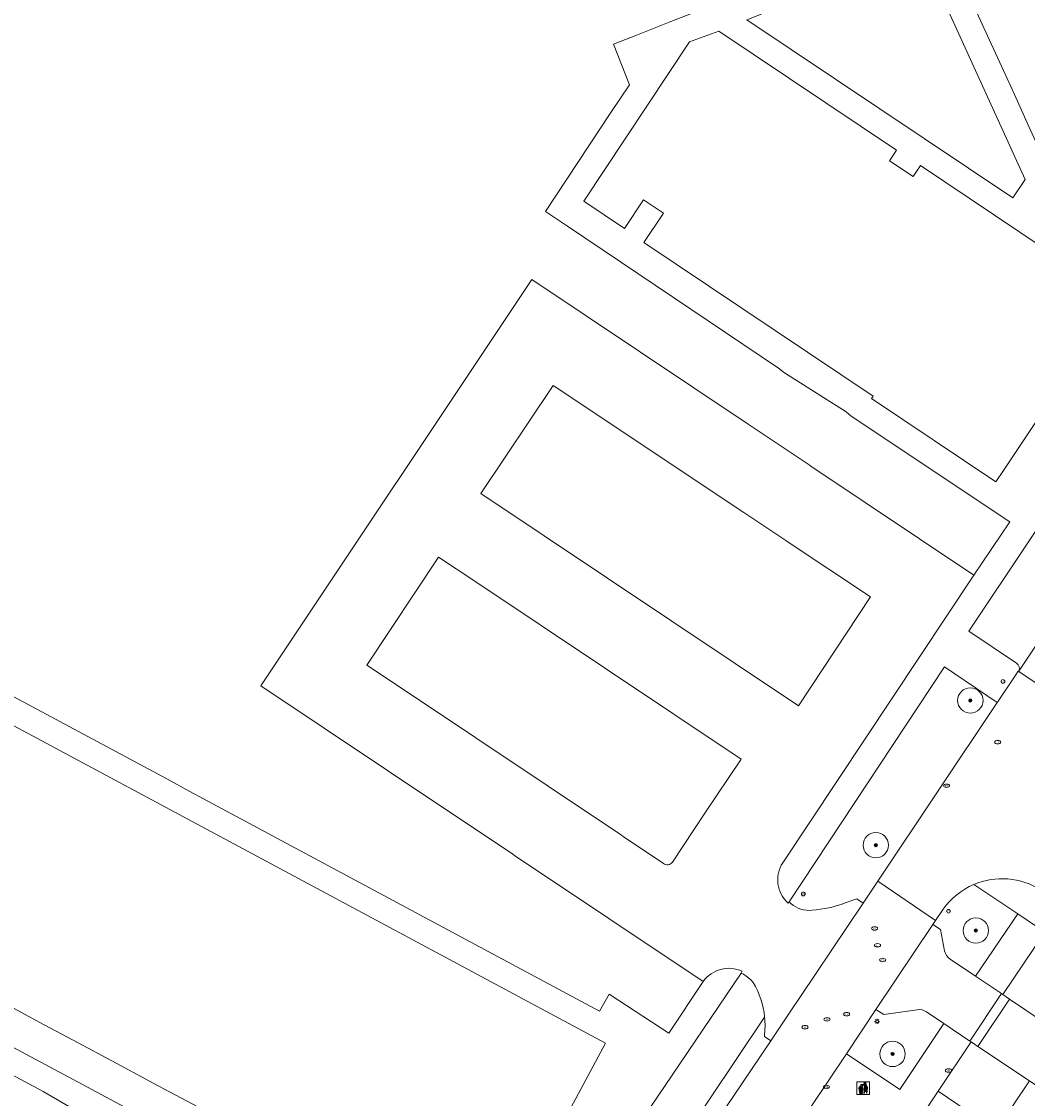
# Model space of a CAD drawing. Header units: metres. Extents: x 125349 to 128236, y 501602 to 503797.
# Tile 297 of 656: x 126323 to 126402, y 502253 to 502338. Entities that reach past the tile are written whole.
import ezdxf
from ezdxf.enums import TextEntityAlignment as Align

# ---------------------------------------------------------------- set-up
doc = ezdxf.new("R2010")
doc.units = ezdxf.units.M
doc.layers.get('0').update_dxf_attribs({"linetype": 'CONTINUOUS'})
for name, color, linetype, lineweight in [('B-WE-GR-BEPLANTING_CULTUUR_BODEMBEDEKKER-GV', 90, 'CONTINUOUS', 18), ('B-WE-GR-BEPLANTING_CULTUUR_HEESTERS-GV', 90, 'CONTINUOUS', 18), ('B-WE-GR-BOOM-S-500', 90, 'CONTINUOUS', 18), ('B-WE-GR-GROENVOORZIENING-GV', 80, 'CONTINUOUS', 18), ('B-WE-IE-AFVAL APART PLAATS-S', 7, 'CONTINUOUS', 18), ('B-WE-IE-MEUBILAIR-S', 7, 'CONTINUOUS', 18), ('B-WE-VH-GESLOTENVERHARDING_ASFALT-GV', 10, 'CONTINUOUS', 18), ('B-WE-VH-OPENVERHARDING-GV', 90, 'CONTINUOUS', 18), ('B-WE-VH-OPENVERHARDING_BETONSTRAATSTEEN-GV', 90, 'CONTINUOUS', 18), ('B-WE-VH-OPENVERHARDING_TEGEL-GV', 90, 'CONTINUOUS', 18)]:
    doc.layers.add(name, color=color, linetype=linetype, lineweight=lineweight)
doc.styles.add('NLCS-ISO', font='NLCS-ISO.ttf')

# ---------------------------------------------------------------- blocks, each defined once
blk = doc.blocks.new('SIE-AFVAL APART PLAATS-SO')
h = blk.add_hatch(color=256)
h.dxf.hatch_style = 1
h.paths.add_polyline_path([(-0.09, 0.07), (-1.76, 0.07, 0.819081), (-1.79, -0.09), (-1.4, -2.19, 0.36153), (-1.37, -2.21), (-0.47, -2.21, 0.36153), (-0.44, -2.19), (-0.05, -0.09, 0.819081)])
h.paths.add_polyline_path([(-0.16, -0.1), (-0.2, -0.33), (-0.49, -0.33), (-0.47, -0.1)], flags=16)
h.paths.add_polyline_path([(-0.55, -0.1), (-0.58, -0.33), (-0.87, -0.33), (-0.87, -0.1)], flags=16)
h.paths.add_polyline_path([(-0.22, -0.42), (-0.27, -0.73), (-0.53, -0.73), (-0.5, -0.42)], flags=16)
h.paths.add_polyline_path([(-0.58, -0.42), (-0.61, -0.73), (-0.87, -0.73), (-0.87, -0.42)], flags=16)
h.paths.add_polyline_path([(-0.95, -0.1), (-0.95, -0.33), (-1.27, -0.33), (-1.29, -0.1)], flags=16)
h.paths.add_polyline_path([(-0.95, -0.42), (-0.95, -0.73), (-1.23, -0.73), (-1.26, -0.42)], flags=16)
h.paths.add_polyline_path([(-0.29, -0.83), (-0.34, -1.09), (-0.56, -1.09), (-0.54, -0.83)], flags=16)
h.paths.add_polyline_path([(-0.62, -0.83), (-0.65, -1.09), (-0.87, -1.09), (-0.87, -0.83)], flags=16)
h.paths.add_polyline_path([(-0.95, -0.83), (-0.95, -1.09), (-1.2, -1.09), (-1.22, -0.83)], flags=16)
h.paths.add_polyline_path([(-1.35, -0.33), (-1.64, -0.33), (-1.69, -0.1), (-1.37, -0.1)], flags=16)
h.paths.add_polyline_path([(-1.34, -0.42), (-1.31, -0.73), (-1.57, -0.73), (-1.63, -0.42)], flags=16)
h.paths.add_polyline_path([(-0.36, -1.18), (-0.41, -1.44), (-0.6, -1.44), (-0.57, -1.18)], flags=16)
h.paths.add_polyline_path([(-0.65, -1.18), (-0.68, -1.44), (-0.87, -1.44), (-0.87, -1.18)], flags=16)
h.paths.add_polyline_path([(-1.3, -0.83), (-1.28, -1.09), (-1.5, -1.09), (-1.55, -0.83)], flags=16)
h.paths.add_polyline_path([(-0.95, -1.18), (-0.95, -1.44), (-1.17, -1.44), (-1.19, -1.18)], flags=16)
h.paths.add_polyline_path([(-0.42, -1.53), (-0.47, -1.79), (-0.63, -1.79), (-0.6, -1.53)], flags=16)
h.paths.add_polyline_path([(-1.27, -1.18), (-1.25, -1.44), (-1.44, -1.44), (-1.49, -1.18)], flags=16)
h.paths.add_polyline_path([(-0.69, -1.53), (-0.71, -1.79), (-0.87, -1.79), (-0.87, -1.53)], flags=16)
h.paths.add_polyline_path([(-0.95, -1.53), (-0.95, -1.79), (-1.13, -1.79), (-1.16, -1.53)], flags=16)
h.paths.add_polyline_path([(-1.24, -1.53), (-1.22, -1.79), (-1.37, -1.79), (-1.42, -1.53)], flags=16)
h.paths.add_polyline_path([(-0.49, -1.89), (-0.53, -2.13), (-0.66, -2.13), (-0.64, -1.89)], flags=16)
h.paths.add_polyline_path([(-0.72, -1.89), (-0.74, -2.13), (-0.87, -2.13), (-0.87, -1.89)], flags=16)
h.paths.add_polyline_path([(-0.95, -1.89), (-0.95, -2.13), (-1.1, -2.13), (-1.12, -1.89)], flags=16)
h.paths.add_polyline_path([(-1.21, -1.89), (-1.18, -2.13), (-1.31, -2.13), (-1.35, -1.89)], flags=16)
h.paths.add_polyline_path([(-0.19, 0.78, -0.01173), (-0.3, 0.78, -0.148797), (-0.42, 1.03, -0.136076), (-0.69, 0.87), (-0.78, 0.85, -0.038293), (-1.14, 0.96), (-1.19, 0.81, -0.243822), (-1.56, 0.45, 0.344326), (-1, 0.22, -0.139345), (-0.6, 0.22, 0.618436), (-0.56, 0.27, -0.441494), (-0.47, 0.44, 0.309048)])
h.paths.add_polyline_path([(-0.49, 0.51, 0.351556), (-0.64, 0.31, 0.121061), (-1.02, 0.29, -0.288745), (-1.45, 0.42, 0.203599), (-1.12, 0.79), (-1.09, 0.87, 0.083075), (-0.28, 0.71, -0.242261)], flags=16)
h.paths.add_polyline_path([(-0.4, 0.79, -0.023345), (-0.63, 0.82, 0.07081), (-0.46, 0.9, 0.059965)], flags=16)
h.paths.add_polyline_path([(1.12, 1.48), (-1.07, 1.48, 0.860559), (-1.08, 1.42), (0.29, 1, -0.146703), (0.53, 0.28, 0.421968), (0.56, 0.25), (1.6, 0.31, 0.450293), (1.63, 0.34, 0.122241)])
h.paths.add_polyline_path([(0.26, 1.93, 1), (1.07, 1.93, 1)])
h.paths.add_polyline_path([(1.65, 0.15, 0.429303), (1.62, 0.18), (0.55, 0.23, 0.38429), (0.51, 0.2), (0.16, -2.16, 0.83726), (0.22, -2.18), (0.99, -0.78, -0.688204), (1.05, -0.78), (1.36, -2.14, 0.84934), (1.42, -2.14)])
for p, q in [((-0.09, 0.07), (-1.76, 0.07)), ((-1.4, -2.19), (-1.79, -0.09)), ((-1.37, -0.1), (-1.69, -0.1)), ((-1.64, -0.33), (-1.69, -0.1)), ((-1.64, -0.33), (-1.35, -0.33)), ((-1.63, -0.42), (-1.34, -0.42)), ((-1.57, -0.73), (-1.63, -0.42)), ((-1.57, -0.73), (-1.31, -0.73)), ((-1.55, -0.83), (-1.3, -0.83)), ((-1.5, -1.09), (-1.55, -0.83)), ((-1.5, -1.09), (-1.28, -1.09)), ((-1.49, -1.18), (-1.27, -1.18)), ((-1.44, -1.44), (-1.49, -1.18)), ((-1.44, -1.44), (-1.25, -1.44)), ((-1.42, -1.53), (-1.24, -1.53)), ((-1.37, -1.79), (-1.42, -1.53)), ((-1.37, -1.79), (-1.22, -1.79)), ((-1.37, -2.21), (-0.47, -2.21)), ((-1.31, -2.13), (-1.35, -1.89)), ((-1.35, -1.89), (-1.21, -1.89)), ((-1.31, -2.13), (-1.18, -2.13)), ((-0.95, -0.1), (-1.29, -0.1)), ((-1.27, -0.33), (-0.95, -0.33)), ((-1.26, -0.42), (-0.95, -0.42)), ((-1.23, -0.73), (-0.95, -0.73)), ((-1.22, -0.83), (-0.95, -0.83)), ((-1.2, -1.09), (-0.95, -1.09)), ((-1.19, -1.18), (-0.95, -1.18)), ((-1.17, -1.44), (-0.95, -1.44)), ((-1.16, -1.53), (-0.95, -1.53)), ((-1.13, -1.79), (-0.95, -1.79)), ((-1.12, -1.89), (-0.95, -1.89)), ((-1.1, -2.13), (-0.95, -2.13)), ((-0.95, -0.1), (-0.95, -0.33)), ((-0.95, -0.42), (-0.95, -0.73)), ((-0.95, -0.83), (-0.95, -1.09)), ((-0.95, -1.18), (-0.95, -1.44)), ((-0.95, -1.53), (-0.95, -1.79)), ((-0.95, -1.89), (-0.95, -2.13)), ((-0.87, -0.1), (-0.87, -0.33)), ((-0.55, -0.1), (-0.87, -0.1)), ((-0.87, -0.33), (-0.58, -0.33)), ((-0.87, -0.42), (-0.87, -0.73)), ((-0.87, -0.42), (-0.58, -0.42)), ((-0.87, -0.73), (-0.61, -0.73)), ((-0.87, -0.83), (-0.62, -0.83)), ((-0.87, -0.83), (-0.87, -1.09)), ((-0.87, -1.09), (-0.65, -1.09)), ((-0.87, -1.18), (-0.65, -1.18)), ((-0.87, -1.18), (-0.87, -1.44)), ((-0.87, -1.44), (-0.68, -1.44)), ((-0.87, -1.53), (-0.69, -1.53)), ((-0.87, -1.53), (-0.87, -1.79)), ((-0.87, -1.79), (-0.71, -1.79)), ((-0.87, -1.89), (-0.87, -2.13)), ((-0.87, -1.89), (-0.72, -1.89)), ((-0.87, -2.13), (-0.74, -2.13)), ((-0.66, -2.13), (-0.53, -2.13)), ((-0.64, -1.89), (-0.49, -1.89)), ((-0.63, -1.79), (-0.47, -1.79)), ((-0.6, -1.44), (-0.41, -1.44)), ((-0.6, -1.53), (-0.42, -1.53)), ((-0.57, -1.18), (-0.36, -1.18)), ((-0.56, -1.09), (-0.34, -1.09)), ((-0.54, -0.83), (-0.29, -0.83)), ((-0.53, -0.73), (-0.27, -0.73)), ((-0.53, -2.13), (-0.49, -1.89)), ((-0.5, -0.42), (-0.22, -0.42)), ((-0.49, -0.33), (-0.2, -0.33)), ((-0.16, -0.1), (-0.47, -0.1)), ((-0.47, -1.79), (-0.42, -1.53)), ((-0.44, -2.19), (-0.05, -0.09)), ((-0.41, -1.44), (-0.36, -1.18)), ((-0.34, -1.09), (-0.29, -0.83)), ((-0.27, -0.73), (-0.22, -0.42)), ((-0.2, -0.33), (-0.16, -0.1))]:
    blk.add_line(p, q)
blk.add_lwpolyline([(-2.5, -2.51), (2.5, -2.51), (2.5, 2.49), (-2.5, 2.49)], close=True)
for points in [[(-0.78, 0.85, -0.038293), (-1.14, 0.96), (-1.19, 0.81, -0.243822), (-1.56, 0.45, 0.344326), (-1, 0.22, -0.139345), (-0.6, 0.22, 0.618436), (-0.56, 0.27, -0.441494), (-0.47, 0.44, 0.309048), (-0.19, 0.78, -0.01173), (-0.3, 0.78, -0.01173)], [(-0.78, 0.85), (-0.69, 0.87, 0.136076), (-0.42, 1.03, 0.156405), (-0.29, 0.77)], [(-0.78, 0.85), (-0.69, 0.87, 0.136076), (-0.42, 1.03, 0.148797), (-0.3, 0.78, 0.148797)], [(-0.63, 0.82, 0.07081), (-0.46, 0.9, 0.059965), (-0.4, 0.79, 0.059965)], [(-0.4, 0.79, -0.023345), (-0.63, 0.82)]]:
    blk.add_lwpolyline(points, format="xyb")
for points in [[(-1.09, 0.87), (-1.12, 0.79, -0.203599), (-1.45, 0.42, 0.288745), (-1.02, 0.29, -0.121061), (-0.64, 0.31, -0.351556), (-0.49, 0.51, 0.242261), (-0.28, 0.71, -0.083075)], [(-1.07, 1.48), (1.12, 1.48, -0.122241), (1.63, 0.34, -0.450293), (1.6, 0.31), (0.56, 0.25, -0.421968), (0.53, 0.28, 0.146703), (0.29, 1), (-1.08, 1.42, -0.860559)], [(0.55, 0.23), (1.62, 0.18, -0.429303), (1.65, 0.15), (1.42, -2.14, -0.84934), (1.36, -2.14), (1.05, -0.78, 0.688204), (0.99, -0.78), (0.22, -2.18, -0.83726), (0.16, -2.16), (0.51, 0.2, -0.38429)]]:
    blk.add_lwpolyline(points, format="xyb", close=True)
for points in [[(-1.35, -0.33), (-1.37, -0.1)], [(-1.31, -0.73), (-1.34, -0.42)], [(-1.28, -1.09), (-1.3, -0.83)], [(-1.27, -0.33), (-1.29, -0.1)], [(-1.25, -1.44), (-1.27, -1.18)], [(-1.23, -0.73), (-1.26, -0.42)], [(-1.22, -1.79), (-1.24, -1.53)], [(-1.2, -1.09), (-1.22, -0.83)], [(-1.18, -2.13), (-1.21, -1.89)], [(-1.17, -1.44), (-1.19, -1.18)], [(-1.18, -2.22), (-1.18, -2.21)], [(-1.13, -1.79), (-1.16, -1.53)], [(-1.1, -2.13), (-1.12, -1.89)], [(-0.74, -2.13), (-0.72, -1.89)], [(-0.71, -1.79), (-0.69, -1.53)], [(-0.68, -1.44), (-0.65, -1.18)], [(-0.66, -2.13), (-0.64, -1.89)], [(-0.65, -1.09), (-0.62, -0.83)], [(-0.63, -1.79), (-0.6, -1.53)], [(-0.61, -0.73), (-0.58, -0.42)], [(-0.6, -1.44), (-0.57, -1.18)], [(-0.58, -0.33), (-0.55, -0.1)], [(-0.56, -1.09), (-0.54, -0.83)], [(-0.53, -0.73), (-0.5, -0.42)], [(-0.49, -0.33), (-0.47, -0.1)]]:
    blk.add_lwpolyline(points)
blk.add_circle((0.66, 1.93), 0.401)
for centre, radius, start, end in [((-1.76, -0.01), 0.0869, 90, 247.281), ((-0.09, -0.01), 0.0869, 292.719, 90), ((-1.37, -2.18), 0.0318, 190.4943, 270), ((-0.47, -2.18), 0.0318, 270, 349.5057)]:
    blk.add_arc(centre, radius, start, end)
blk = doc.blocks.new('SIE-MEUBILAIR_PAAL_LICHTMAST-SO')
for points in [[(-0.62, 0), (-1, 0)], [(-0.71, 0.71), (-0.44, 0.44)], [(0, 1), (0, 0.62)], [(0.44, 0.44), (0.71, 0.71)], [(1, 0), (0.62, 0)], [(-0.71, -0.71), (-0.44, -0.44)], [(0, -0.62), (0, -1)], [(0.44, -0.44), (0.71, -0.71)]]:
    blk.add_lwpolyline(points)
blk.add_circle((0, 0), 0.5)
blk = doc.blocks.new('SIE-MEUBILAIR_PAAL_AFSLUITPAAL-SO')
blk.add_circle((0, 0), 0.75)
at = {"style": 'NLCS-ISO'}
blk.add_text('af', height=0.75, dxfattribs=at).set_placement((0, 0.05), align=Align.MIDDLE_CENTER)
blk = doc.blocks.new('SIE-MEUBILAIR_PAAL_VERKEERSBORD-SO')
blk.add_circle((0, 0), 0.75)
at = {"style": 'NLCS-ISO'}
blk.add_text('vb', height=0.75, dxfattribs=at).set_placement((0, 0.07), align=Align.MIDDLE_CENTER)
blk = doc.blocks.new('SIE-MEUBILAIR_PUT_RIOOLPUT-SO')
blk.add_ellipse((0, 0), major_axis=(1.25, 0), ratio=0.54)
at = {"style": 'NLCS-ISO'}
blk.add_text('ri', height=0.75, dxfattribs=at).set_placement((-0.04, 0.07), align=Align.MIDDLE_CENTER)
blk = doc.blocks.new('SIE-MEUBILAIR_PUT_BRANDKRAAN-SO')
blk.add_ellipse((0, 0), major_axis=(1.25, 0), ratio=0.54)
at = {"style": 'NLCS-ISO'}
blk.add_text('bk', height=0.75, dxfattribs=at).set_placement((0.03, 0), align=Align.MIDDLE_CENTER)
blk = doc.blocks.new('SIE-MEUBILAIR_PUT_KOLK-SO')
blk.add_ellipse((0, 0), major_axis=(1.25, 0), ratio=0.54)
at = {"style": 'NLCS-ISO'}
blk.add_text('klk', height=0.75, dxfattribs=at).set_placement((0.03, 0), align=Align.MIDDLE_CENTER)
blk = doc.blocks.new('SIE-MEUBILAIR_PUT_DRAINAGEPUT-SO')
blk.add_ellipse((0, 0), major_axis=(1.25, 0), ratio=0.54)
at = {"style": 'NLCS-ISO'}
blk.add_text('dr', height=0.75, dxfattribs=at).set_placement((0.03, 0), align=Align.MIDDLE_CENTER)
blk = doc.blocks.new('SGR-BOOM_01-SO')
at = {"linetype": 'ByBlock', "lineweight": 18}
h = blk.add_hatch(color=0, dxfattribs=at)
h.dxf.hatch_style = 1
edge = h.paths.add_edge_path()
edge.add_arc((0, 0), 0.25, 0, 360)
at = {"color": 0, "linetype": 'ByBlock', "lineweight": 18}
for radius in [2, 0.25]:
    blk.add_circle((0, 0), radius, dxfattribs=at)

msp = doc.modelspace()

# ---------------------------------------------------------------- linework, layer by layer
at = {"layer": 'B-WE-GR-BEPLANTING_CULTUUR_BODEMBEDEKKER-GV', "flags": 128}
msp.add_lwpolyline([(126404.515, 502257.983), (126407.165, 502262.049), (126407.789, 502261.625), (126407.706, 502261.499), (126424.801, 502250), (126429.809, 502246.631), (126429.895, 502246.772), (126430.5, 502246.361), (126427.821, 502242.329), (126440.574, 502233.779), (126441.901, 502235.645), (126429.521, 502248.36), (126427.078, 502250), (126403.494, 502265.835), (126400.188, 502260.905), (126400.718, 502260.548)], close=True, dxfattribs=at)
at = {"layer": 'B-WE-GR-BEPLANTING_CULTUUR_HEESTERS-GV', "flags": 128}
for points in [[(126389.181, 502268.12), (126390.174, 502269.602), (126390.332, 502269.838), (126399.756, 502283.94), (126395.584, 502286.746), (126383.341, 502268.208)], [(126387.776, 502268.125), (126388.694, 502268.459), (126389.181, 502268.12)], [(126384.932, 502267.539), (126385.149, 502267.557)], [(126380.511, 502261.866), (126380.327, 502262.06), (126380.044, 502262.303), (126379.747, 502262.499), (126379.573, 502262.591), (126367.577, 502244.863), (126370.501, 502242.829), (126381.415, 502259.127)]]:
    msp.add_lwpolyline(points, dxfattribs=at)
at = {"layer": 'B-WE-GR-BEPLANTING_CULTUUR_HEESTERS-GV'}
for points in [[(126383.341, 502268.208, 0.198111), (126384.932, 502267.539)], [(126385.149, 502267.557, 0.066186), (126387.776, 502268.125)], [(126381.415, 502259.127, 0.108869), (126380.511, 502261.866)]]:
    msp.add_lwpolyline(points, format="xyb", dxfattribs=at)
at = {"layer": 'B-WE-GR-BEPLANTING_CULTUUR_HEESTERS-GV', "flags": 128}
msp.add_lwpolyline([(126313.403, 502259.224), (126324.561, 502253.259), (126330.146, 502250), (126349.767, 502239.594), (126357.923, 502235.269), (126359.048, 502236.98), (126314.326, 502260.944)], close=True, dxfattribs=at)
at = {"layer": 'B-WE-GR-GROENVOORZIENING-GV'}
for points in [[(126397.905, 502269.587, 0.140318), (126395.49, 502267.626)], [(126395.599, 502264.343, 0.192476), (126396.049, 502263.701)], [(126394.183, 502259.533, 0.203515), (126393.435, 502259.705)]]:
    msp.add_lwpolyline(points, format="xyb", dxfattribs=at)
at = {"layer": 'B-WE-GR-GROENVOORZIENING-GV', "flags": 128}
for points in [[(126401.363, 502267.266), (126397.905, 502269.587)], [(126395.49, 502267.626), (126394.891, 502266.731), (126394.687, 502266.428)], [(126396.049, 502263.701), (126398.033, 502262.361), (126401.363, 502267.266)], [(126394.687, 502266.428), (126395.276, 502266.025), (126395.599, 502264.343)], [(126390.191, 502259.713), (126387.862, 502256.236), (126392.066, 502253.414), (126395.539, 502258.622)], [(126393.435, 502259.705), (126390.814, 502259.327), (126390.191, 502259.713)], [(126395.539, 502258.622), (126394.183, 502259.533)]]:
    msp.add_lwpolyline(points, dxfattribs=at)
msp.add_lwpolyline([(126402.285, 502254.088), (126398.223, 502256.818), (126397.687, 502257.178), (126395.087, 502253.297), (126399.656, 502250.19)], close=True, dxfattribs=at)
at = {"layer": 'B-WE-VH-GESLOTENVERHARDING_ASFALT-GV'}
for points in [[(126403.183, 502269.148, 0.248405), (126397.905, 502269.587)], [(126396.049, 502263.701, -0.192476), (126395.599, 502264.343)], [(126393.435, 502259.705, -0.203515), (126394.183, 502259.533)]]:
    msp.add_lwpolyline(points, format="xyb", dxfattribs=at)
at = {"layer": 'B-WE-VH-GESLOTENVERHARDING_ASFALT-GV', "flags": 128}
for points in [[(126397.905, 502269.587), (126401.363, 502267.266), (126403.494, 502265.835), (126427.078, 502250), (126429.521, 502248.36), (126441.901, 502235.645)], [(126394.687, 502266.428), (126390.191, 502259.713)], [(126395.599, 502264.343), (126395.276, 502266.025), (126394.687, 502266.428)], [(126398.033, 502262.361), (126396.049, 502263.701)], [(126394.183, 502259.533), (126395.539, 502258.622), (126397.598, 502257.238), (126400.086, 502260.974), (126398.033, 502262.361)], [(126390.191, 502259.713), (126390.814, 502259.327), (126393.435, 502259.705)]]:
    msp.add_lwpolyline(points, dxfattribs=at)
msp.add_lwpolyline([(126400.188, 502260.905), (126400.086, 502260.974), (126397.598, 502257.238), (126397.687, 502257.178), (126398.223, 502256.818), (126400.718, 502260.548)], close=True, dxfattribs=at)
at = {"layer": 'B-WE-VH-OPENVERHARDING-GV', "flags": 128}
for points in [[(126383.686, 502250), (126387.862, 502256.236), (126390.191, 502259.713), (126394.687, 502266.428), (126394.891, 502266.731), (126390.332, 502269.838), (126390.174, 502269.602), (126389.181, 502268.12), (126384.243, 502260.747), (126383.488, 502259.622), (126381.895, 502257.249), (126378.917, 502252.814), (126378.184, 502251.737)], [(126440.574, 502233.779), (126427.821, 502242.329), (126427.531, 502242.523), (126416.399, 502250), (126404.737, 502257.833), (126404.515, 502257.983), (126400.718, 502260.548), (126398.223, 502256.818), (126402.285, 502254.088), (126408.367, 502250), (126424.946, 502238.858), (126424.952, 502238.854), (126437.801, 502230.245)], [(126393.825, 502251.402), (126395.087, 502253.297), (126397.687, 502257.178), (126397.598, 502257.238), (126395.539, 502258.622), (126392.066, 502253.414), (126387.862, 502256.236), (126383.686, 502250), (126383.235, 502249.326)], [(126424.952, 502238.854), (126424.946, 502238.858), (126408.367, 502250), (126402.285, 502254.088), (126399.656, 502250.19), (126395.087, 502253.297), (126393.825, 502251.402), (126395.895, 502250), (126398.439, 502248.277), (126398.434, 502248.269)]]:
    msp.add_lwpolyline(points, dxfattribs=at)
at = {"layer": 'B-WE-VH-OPENVERHARDING_BETONSTRAATSTEEN-GV', "flags": 128}
for points in [[(126382.841, 502271.293), (126397.918, 502293.973), (126385.061, 502302.579), (126385.002, 502302.618), (126380.195, 502305.836), (126380.113, 502305.89), (126363.068, 502317.299), (126341.696, 502285.255), (126356.676, 502275.237), (126356.736, 502275.197), (126361.561, 502271.97), (126361.695, 502271.88)], [(126411.041, 502301.613), (126407.228, 502304.111), (126397.516, 502289.563), (126401.273, 502287.026)], [(126411.636, 502301.661), (126401.458, 502286.418), (126401.442, 502286.395), (126401.446, 502286.392), (126406.002, 502283.318)], [(126401.458, 502286.418), (126411.636, 502301.661)], [(126373.449, 502271.247), (126370.263, 502273.377), (126370.134, 502273.463), (126352.791, 502285.058), (126350.053, 502286.888), (126355.721, 502295.405), (126358.496, 502293.551), (126379.555, 502279.476), (126376.706, 502275.209)], [(126401.442, 502286.395), (126401.41, 502286.417), (126401.157, 502286.037), (126399.771, 502283.962), (126399.756, 502283.94), (126390.332, 502269.838), (126394.891, 502266.731)], [(126405.327, 502282.309), (126406.002, 502283.318), (126401.446, 502286.392), (126401.442, 502286.395)], [(126376.706, 502275.209), (126374.148, 502271.347)], [(126361.695, 502271.88), (126376.573, 502261.93)], [(126389.181, 502268.12), (126388.694, 502268.459), (126387.776, 502268.125)], [(126381.399, 502257.608), (126381.895, 502257.249), (126383.488, 502259.622), (126384.243, 502260.747), (126389.181, 502268.12)], [(126383.341, 502268.208), (126383.266, 502268.121)], [(126385.149, 502267.557), (126384.932, 502267.539)], [(126394.891, 502266.731), (126395.49, 502267.626)], [(126379.655, 502262.741), (126379.573, 502262.591)], [(126379.573, 502262.591), (126379.747, 502262.499), (126380.044, 502262.303), (126380.327, 502262.06), (126380.511, 502261.866)]]:
    msp.add_lwpolyline(points, dxfattribs=at)
for points in [[(126379.77, 502298.931), (126383.08, 502296.722), (126383.123, 502296.694), (126389.754, 502292.27), (126384.077, 502283.671), (126359.055, 502300.422), (126364.758, 502308.946)], [(126400.188, 502260.905), (126403.494, 502265.835), (126401.363, 502267.266), (126398.033, 502262.361), (126400.086, 502260.974)]]:
    msp.add_lwpolyline(points, close=True, dxfattribs=at)
at = {"layer": 'B-WE-VH-OPENVERHARDING_BETONSTRAATSTEEN-GV'}
for points in [[(126401.273, 502287.026, -0.353885), (126401.458, 502286.418)], [(126374.148, 502271.347, -0.434809), (126373.449, 502271.247)], [(126383.266, 502268.121, -0.367272), (126382.841, 502271.293)], [(126397.905, 502269.587, -0.248405), (126403.183, 502269.148)], [(126395.49, 502267.626, -0.140318), (126397.905, 502269.587)], [(126384.932, 502267.539, -0.198111), (126383.341, 502268.208)], [(126387.776, 502268.125, -0.066186), (126385.149, 502267.557)], [(126376.573, 502261.93, -0.359845), (126379.655, 502262.741)], [(126380.511, 502261.866, -0.108869), (126381.415, 502259.127)], [(126381.415, 502259.127, -0.056617), (126381.399, 502257.608)]]:
    msp.add_lwpolyline(points, format="xyb", dxfattribs=at)
at = {"layer": 'B-WE-VH-OPENVERHARDING_TEGEL-GV', "flags": 128}
for points in [[(126400.994, 502323.738), (126380.025, 502337.775), (126393.743, 502343.262), (126401.95, 502325.174)], [(126373.448, 502322.537), (126371.87, 502323.581), (126370.362, 502321.318), (126367.155, 502323.476), (126375.487, 502336.025), (126377.795, 502336.864), (126391.825, 502327.493), (126391.267, 502326.663), (126393.138, 502325.409), (126393.696, 502326.275), (126409.292, 502315.822), (126408.724, 502314.969), (126400.233, 502302.218), (126399.649, 502301.342), (126389.838, 502307.897), (126389.968, 502308.088), (126371.888, 502320.201)]]:
    msp.add_lwpolyline(points, close=True, dxfattribs=at)
for points in [[(126381.32, 502340.513), (126373.905, 502337.591), (126371.388, 502336.599), (126369.497, 502335.854), (126370.755, 502332.652), (126369.25, 502330.377), (126364.146, 502322.66), (126365.872, 502321.498), (126382.512, 502310.296), (126382.99, 502309.93), (126387.838, 502306.868), (126388.242, 502306.526), (126400.733, 502298.174), (126397.918, 502293.973)], [(126423.097, 502337.759), (126415.757, 502333.77), (126403.321, 502327.011), (126402.359, 502329.111), (126401.1, 502331.888), (126400.236, 502333.768), (126398.978, 502336.517), (126397.72, 502339.266)], [(126334.307, 502277.913), (126227.732, 502335.028)], [(126218.606, 502315.388), (126217.295, 502312.975), (126245.633, 502297.805), (126277.568, 502280.66), (126276.618, 502278.991), (126275.121, 502276.361), (126273.659, 502273.521), (126270.562, 502267.988), (126268.299, 502263.594), (126268.156, 502263.317), (126266.014, 502259.159), (126265.478, 502259.435), (126264.653, 502257.897), (126272.259, 502253.679), (126273.371, 502255.709), (126268.243, 502258.518), (126278.618, 502277.822), (126279.577, 502279.584), (126298.397, 502269.489), (126303.556, 502266.721), (126314.326, 502260.944), (126359.048, 502236.98), (126357.923, 502235.269), (126349.252, 502222.319)], [(126401.273, 502287.026), (126397.516, 502289.563), (126407.228, 502304.111), (126411.041, 502301.613)], [(126295.118, 502296.631), (126368.864, 502257.058), (126364.017, 502247.991), (126358.859, 502240.274), (126358.821, 502240.202), (126363, 502237.986)], [(126397.918, 502293.973), (126382.841, 502271.293)], [(126383.266, 502268.121), (126383.341, 502268.208), (126395.584, 502286.746), (126399.756, 502283.94), (126399.771, 502283.962), (126401.157, 502286.037), (126401.41, 502286.417), (126401.442, 502286.395), (126401.458, 502286.418)], [(126376.573, 502261.93), (126373.859, 502257.86), (126369.159, 502260.939), (126368.396, 502259.588), (126336.105, 502276.926), (126334.307, 502277.913)], [(126381.415, 502259.127), (126370.501, 502242.829), (126367.577, 502244.863), (126379.573, 502262.591)], [(126379.573, 502262.591), (126379.655, 502262.741)], [(126366.12, 502234.735), (126362.44, 502237.159), (126363, 502237.986), (126358.821, 502240.202), (126357.444, 502240.941), (126354.779, 502242.371), (126352.115, 502243.801), (126348.46, 502245.755), (126345.794, 502247.19), (126343.129, 502248.625), (126338.963, 502250.858), (126336.293, 502252.283), (126333.624, 502253.708), (126329.962, 502255.67), (126327.298, 502257.098), (126324.633, 502258.526), (126320.98, 502260.497)], [(126370.94, 502240.928), (126371.012, 502241.033), (126371.306, 502241.463), (126371.367, 502241.552), (126374.596, 502246.375), (126374.958, 502246.911), (126377.023, 502250), (126378.184, 502251.737), (126378.917, 502252.814), (126381.895, 502257.249)], [(126381.895, 502257.249), (126381.399, 502257.608)]]:
    msp.add_lwpolyline(points, dxfattribs=at)
at = {"layer": 'B-WE-VH-OPENVERHARDING_TEGEL-GV'}
for points in [[(126401.458, 502286.418, 0.353885), (126401.273, 502287.026)], [(126382.841, 502271.293, 0.367272), (126383.266, 502268.121)], [(126379.655, 502262.741, 0.359845), (126376.573, 502261.93)], [(126381.399, 502257.608, 0.056617), (126381.415, 502259.127)]]:
    msp.add_lwpolyline(points, format="xyb", dxfattribs=at)

# ---------------------------------------------------------------- block references
at = {"layer": 'B-WE-GR-BOOM-S-500', "xscale": 0.5, "yscale": 0.5, "zscale": 0.5}
for p in [(126397.631, 502284.099), (126390.18, 502272.685), (126398.065, 502265.951), (126391.502, 502256.22)]:
    msp.add_blockref('SGR-BOOM_01-SO', p, dxfattribs=at)
at = {"layer": 'B-WE-IE-AFVAL APART PLAATS-S', "xscale": 0.2, "yscale": 0.2, "zscale": 0.2}
msp.add_blockref('SIE-AFVAL APART PLAATS-SO', (126389.196, 502253.527), dxfattribs=at)
at = {"layer": 'B-WE-IE-MEUBILAIR-S', "xscale": 0.2, "yscale": 0.2, "zscale": 0.2}
for name, p in [('SIE-MEUBILAIR_PAAL_AFSLUITPAAL-SO', (126400.2, 502285.593)), ('SIE-MEUBILAIR_PUT_RIOOLPUT-SO', (126399.79, 502280.81)), ('SIE-MEUBILAIR_PUT_KOLK-SO', (126395.761, 502277.371)), ('SIE-MEUBILAIR_PAAL_VERKEERSBORD-SO', (126384.462, 502268.835)), ('SIE-MEUBILAIR_PAAL_AFSLUITPAAL-SO', (126395.913, 502267.474)), ('SIE-MEUBILAIR_PUT_RIOOLPUT-SO', (126390.09, 502266.119)), ('SIE-MEUBILAIR_PUT_DRAINAGEPUT-SO', (126390.309, 502264.791)), ('SIE-MEUBILAIR_PUT_RIOOLPUT-SO', (126390.719, 502263.631)), ('SIE-MEUBILAIR_PUT_DRAINAGEPUT-SO', (126386.339, 502258.945)), ('SIE-MEUBILAIR_PUT_RIOOLPUT-SO', (126387.886, 502259.358)), ('SIE-MEUBILAIR_PAAL_LICHTMAST-SO', (126390.285, 502258.79)), ('SIE-MEUBILAIR_PUT_RIOOLPUT-SO', (126384.594, 502258.334)), ('SIE-MEUBILAIR_PUT_BRANDKRAAN-SO', (126395.908, 502254.916)), ('SIE-MEUBILAIR_PUT_KOLK-SO', (126386.276, 502253.616))]:
    msp.add_blockref(name, p, dxfattribs=at)

doc.saveas('drawing.dxf')
